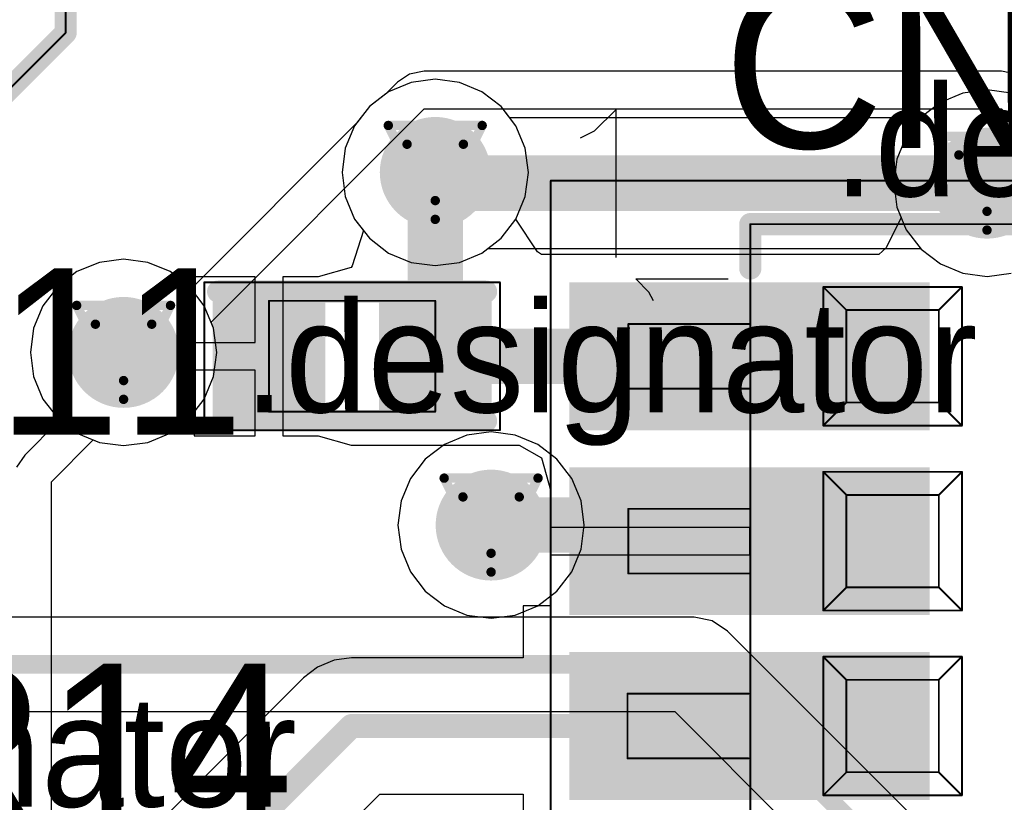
# Model space of a CAD drawing. Header units: millimetres. Extents: x 138 to 555, y 26 to 334.
# Tile 684 of 713: x 356.6 to 361.92, y 296.59 to 300.83. Entities that reach past the tile are written whole.
import ezdxf

# ---------------------------------------------------------------- set-up
doc = ezdxf.new("R2010")
doc.units = ezdxf.units.MM
for name, color, linetype in [('BottomLayer', 5, 'Continuous'), ('DrillDrawing', 1, 'Continuous'), ('Mechanical20', 56, 'Continuous'), ('Mechanical27', 56, 'Continuous'), ('MidLayer1', 16, 'Continuous'), ('MidLayer2', 76, 'Continuous'), ('MidLayer3', 90, 'Continuous'), ('MidLayer4', 156, 'Continuous'), ('MultiLayer', 9, 'Continuous'), ('TopLayer', 1, 'Continuous'), ('TopOverlay', 2, 'Continuous'), ('TopPaste', 8, 'Continuous'), ('TopSolder', 216, 'Continuous'), ('ViaHoleLayer', 16, 'Continuous')]:
    doc.layers.add(name, color=color, linetype=linetype)

# ---------------------------------------------------------------- blocks, each defined once
blk = doc.blocks.new('CON_SAMTEC_CLM_120_02_L_D_R__________C______503')
at = {"layer": 'Mechanical20', "const_width": 0.01}
for points in [[(-2.35, -10.45), (-2.35, 10.45)], [(-2.35, 10.45), (2.35, 10.45)]]:
    blk.add_lwpolyline(points, dxfattribs=at)
at = {"layer": 'Mechanical20', "const_width": 0.005}
blk.add_lwpolyline([(-2.3525, 10.45, 1), (-2.3475, 10.45, 1)], format="xyb", close=True, dxfattribs=at)
blk.add_lwpolyline([(-2.3525, 10.45, 1), (-2.3475, 10.45, 1)], format="xyb", close=True, dxfattribs=at)
at = {"layer": 'Mechanical27'}
for p, q in [((-1.8185, 9.8476), (-1.8899, 9.9191)), ((-1.8899, 9.9191), (-1.39, 9.9191)), ((-1.7947, 9.8), (-1.8185, 9.8476))]:
    blk.add_line(p, q, dxfattribs=at)
at = {"layer": 'Mechanical27', "const_width": 0.01}
for points in [[(-4.975, 11.25), (-4.975, 18.6)], [(-5.65, 10.575), (-4.975, 11.25)], [(-1.27, -10.215), (-1.27, 10.215)], [(-1.27, 10.215), (1.27, 10.215)], [(-0.875, 9.125), (-0.875, 9.875)], [(-0.875, 9.875), (-0.125, 9.875)], [(-0.875, 9.875), (-0.75, 9.75)], [(-0.25, 9.75), (-0.125, 9.875)], [(-0.125, 9.125), (-0.125, 9.875)], [(-0.75, 9.75), (-0.25, 9.75)], [(-0.75, 9.25), (-0.75, 9.75)], [(-0.25, 9.25), (-0.25, 9.75)], [(-1.93, 9.325), (-1.93, 9.675)], [(-1.93, 9.675), (-1.275, 9.675)], [(-1.93, 9.325), (-1.275, 9.325)], [(-0.875, 9.125), (-0.75, 9.25)], [(-0.75, 9.25), (-0.25, 9.25)], [(-0.25, 9.25), (-0.125, 9.125)], [(-0.875, 9.125), (-0.125, 9.125)], [(-0.875, 8.125), (-0.875, 8.875)], [(-0.875, 8.875), (-0.125, 8.875)], [(-0.875, 8.875), (-0.75, 8.75)], [(-0.25, 8.75), (-0.125, 8.875)], [(-0.125, 8.125), (-0.125, 8.875)], [(-0.75, 8.75), (-0.25, 8.75)], [(-0.75, 8.25), (-0.75, 8.75)], [(-0.25, 8.25), (-0.25, 8.75)], [(-1.93, 8.675), (-1.275, 8.675)], [(-1.93, 8.325), (-1.93, 8.675)], [(-1.93, 8.325), (-1.275, 8.325)], [(-0.875, 8.125), (-0.75, 8.25)], [(-0.75, 8.25), (-0.25, 8.25)], [(-0.25, 8.25), (-0.125, 8.125)], [(-0.875, 8.125), (-0.125, 8.125)], [(-0.875, 7.125), (-0.875, 7.875)], [(-0.875, 7.875), (-0.125, 7.875)], [(-0.875, 7.875), (-0.75, 7.75)], [(-0.25, 7.75), (-0.125, 7.875)], [(-0.125, 7.125), (-0.125, 7.875)], [(-0.75, 7.75), (-0.25, 7.75)], [(-0.75, 7.25), (-0.75, 7.75)], [(-0.25, 7.25), (-0.25, 7.75)], [(-1.935, 7.675), (-1.28, 7.675)], [(-1.935, 7.325), (-1.935, 7.675)], [(-1.935, 7.325), (-1.28, 7.325)], [(-0.875, 7.125), (-0.75, 7.25)], [(-0.75, 7.25), (-0.25, 7.25)], [(-0.25, 7.25), (-0.125, 7.125)], [(-0.875, 7.125), (-0.125, 7.125)]]:
    blk.add_lwpolyline(points, dxfattribs=at)
at = {"layer": 'Mechanical27', "const_width": 0.005}
for points in [[(-4.9775, 11.25, 1), (-4.9725, 11.25, 1)], [(-4.9775, 11.25, 1), (-4.9725, 11.25, 1)], [(-1.2725, 10.215, 1), (-1.2675, 10.215, 1)], [(-1.2725, 10.215, 1), (-1.2675, 10.215, 1)], [(-0.8775, 9.875, 1), (-0.8725, 9.875, 1)], [(-0.8775, 9.875, 1), (-0.8725, 9.875, 1)], [(-0.8775, 9.875, 1), (-0.8725, 9.875, 1)], [(-0.1275, 9.875, 1), (-0.1225, 9.875, 1)], [(-0.1275, 9.875, 1), (-0.1225, 9.875, 1)], [(-0.1275, 9.875, 1), (-0.1225, 9.875, 1)], [(-0.7525, 9.75, 1), (-0.7475, 9.75, 1)], [(-0.7525, 9.75, 1), (-0.7475, 9.75, 1)], [(-0.7525, 9.75, 1), (-0.7475, 9.75, 1)], [(-0.2525, 9.75, 1), (-0.2475, 9.75, 1)], [(-0.2525, 9.75, 1), (-0.2475, 9.75, 1)], [(-0.2525, 9.75, 1), (-0.2475, 9.75, 1)], [(-1.9325, 9.675, 1), (-1.9275, 9.675, 1)], [(-1.9325, 9.675, 1), (-1.9275, 9.675, 1)], [(-1.2775, 9.675, 1), (-1.2725, 9.675, 1)], [(-1.9325, 9.325, 1), (-1.9275, 9.325, 1)], [(-1.9325, 9.325, 1), (-1.9275, 9.325, 1)], [(-1.2775, 9.325, 1), (-1.2725, 9.325, 1)], [(-0.7525, 9.25, 1), (-0.7475, 9.25, 1)], [(-0.7525, 9.25, 1), (-0.7475, 9.25, 1)], [(-0.7525, 9.25, 1), (-0.7475, 9.25, 1)], [(-0.2525, 9.25, 1), (-0.2475, 9.25, 1)], [(-0.2525, 9.25, 1), (-0.2475, 9.25, 1)], [(-0.2525, 9.25, 1), (-0.2475, 9.25, 1)], [(-0.8775, 9.125, 1), (-0.8725, 9.125, 1)], [(-0.8775, 9.125, 1), (-0.8725, 9.125, 1)], [(-0.8775, 9.125, 1), (-0.8725, 9.125, 1)], [(-0.1275, 9.125, 1), (-0.1225, 9.125, 1)], [(-0.1275, 9.125, 1), (-0.1225, 9.125, 1)], [(-0.1275, 9.125, 1), (-0.1225, 9.125, 1)], [(-0.8775, 8.875, 1), (-0.8725, 8.875, 1)], [(-0.8775, 8.875, 1), (-0.8725, 8.875, 1)], [(-0.8775, 8.875, 1), (-0.8725, 8.875, 1)], [(-0.1275, 8.875, 1), (-0.1225, 8.875, 1)], [(-0.1275, 8.875, 1), (-0.1225, 8.875, 1)], [(-0.1275, 8.875, 1), (-0.1225, 8.875, 1)], [(-0.7525, 8.75, 1), (-0.7475, 8.75, 1)], [(-0.7525, 8.75, 1), (-0.7475, 8.75, 1)], [(-0.7525, 8.75, 1), (-0.7475, 8.75, 1)], [(-0.2525, 8.75, 1), (-0.2475, 8.75, 1)], [(-0.2525, 8.75, 1), (-0.2475, 8.75, 1)], [(-0.2525, 8.75, 1), (-0.2475, 8.75, 1)], [(-1.9325, 8.675, 1), (-1.9275, 8.675, 1)], [(-1.9325, 8.675, 1), (-1.9275, 8.675, 1)], [(-1.2775, 8.675, 1), (-1.2725, 8.675, 1)], [(-1.9325, 8.325, 1), (-1.9275, 8.325, 1)], [(-1.9325, 8.325, 1), (-1.9275, 8.325, 1)], [(-1.2775, 8.325, 1), (-1.2725, 8.325, 1)], [(-0.7525, 8.25, 1), (-0.7475, 8.25, 1)], [(-0.7525, 8.25, 1), (-0.7475, 8.25, 1)], [(-0.7525, 8.25, 1), (-0.7475, 8.25, 1)], [(-0.2525, 8.25, 1), (-0.2475, 8.25, 1)], [(-0.2525, 8.25, 1), (-0.2475, 8.25, 1)], [(-0.2525, 8.25, 1), (-0.2475, 8.25, 1)], [(-0.8775, 8.125, 1), (-0.8725, 8.125, 1)], [(-0.8775, 8.125, 1), (-0.8725, 8.125, 1)], [(-0.8775, 8.125, 1), (-0.8725, 8.125, 1)], [(-0.1275, 8.125, 1), (-0.1225, 8.125, 1)], [(-0.1275, 8.125, 1), (-0.1225, 8.125, 1)], [(-0.1275, 8.125, 1), (-0.1225, 8.125, 1)], [(-0.8775, 7.875, 1), (-0.8725, 7.875, 1)], [(-0.8775, 7.875, 1), (-0.8725, 7.875, 1)], [(-0.8775, 7.875, 1), (-0.8725, 7.875, 1)], [(-0.1275, 7.875, 1), (-0.1225, 7.875, 1)], [(-0.1275, 7.875, 1), (-0.1225, 7.875, 1)], [(-0.1275, 7.875, 1), (-0.1225, 7.875, 1)], [(-0.7525, 7.75, 1), (-0.7475, 7.75, 1)], [(-0.7525, 7.75, 1), (-0.7475, 7.75, 1)], [(-0.7525, 7.75, 1), (-0.7475, 7.75, 1)], [(-0.2525, 7.75, 1), (-0.2475, 7.75, 1)], [(-0.2525, 7.75, 1), (-0.2475, 7.75, 1)], [(-0.2525, 7.75, 1), (-0.2475, 7.75, 1)], [(-1.9375, 7.675, 1), (-1.9325, 7.675, 1)], [(-1.9375, 7.675, 1), (-1.9325, 7.675, 1)], [(-1.2825, 7.675, 1), (-1.2775, 7.675, 1)], [(-1.9375, 7.325, 1), (-1.9325, 7.325, 1)], [(-1.9375, 7.325, 1), (-1.9325, 7.325, 1)], [(-1.2825, 7.325, 1), (-1.2775, 7.325, 1)], [(-0.7525, 7.25, 1), (-0.7475, 7.25, 1)], [(-0.7525, 7.25, 1), (-0.7475, 7.25, 1)], [(-0.7525, 7.25, 1), (-0.7475, 7.25, 1)], [(-0.2525, 7.25, 1), (-0.2475, 7.25, 1)], [(-0.2525, 7.25, 1), (-0.2475, 7.25, 1)], [(-0.2525, 7.25, 1), (-0.2475, 7.25, 1)], [(-0.8775, 7.125, 1), (-0.8725, 7.125, 1)], [(-0.8775, 7.125, 1), (-0.8725, 7.125, 1)], [(-0.8775, 7.125, 1), (-0.8725, 7.125, 1)], [(-0.1275, 7.125, 1), (-0.1225, 7.125, 1)], [(-0.1275, 7.125, 1), (-0.1225, 7.125, 1)], [(-0.1275, 7.125, 1), (-0.1225, 7.125, 1)]]:
    blk.add_lwpolyline(points, format="xyb", close=True, dxfattribs=at)
at = {"layer": 'TopLayer'}
for points in [[(-0.35, 9.85), (-2.2, 9.85), (-0.35, 9.15), (-2.2, 9.15)], [(-0.35, 8.85), (-2.2, 8.85), (-0.35, 8.15), (-2.2, 8.15)], [(-0.35, 7.85), (-2.2, 7.85), (-0.35, 7.15), (-2.2, 7.15)]]:
    blk.add_solid(points, dxfattribs=at)
at = {"layer": 'TopOverlay'}
for p, q in [((-2.1129, 10.7196), (-1.9986, 10.8339)), ((-1.9986, 10.8339), (-1.9986, 10.0341)), ((-2.189, 10.6815), (-2.1129, 10.7196))]:
    blk.add_line(p, q, dxfattribs=at)
at = {"layer": 'TopOverlay', "const_width": 0.12}
for points in [[(-4.975, 11.25), (-4.975, 18.6)], [(-5.65, 10.575), (-4.975, 11.25)], [(-1.27, 9.975), (-1.27, 10.215)], [(-1.27, 10.215), (1.27, 10.215)]]:
    blk.add_lwpolyline(points, dxfattribs=at)
at = {"layer": 'TopOverlay', "const_width": 0.06}
for points in [[(-5.005, 11.25, 1), (-4.945, 11.25, 1)], [(-5.005, 11.25, 1), (-4.945, 11.25, 1)], [(-1.3, 10.215, 1), (-1.24, 10.215, 1)], [(-1.3, 10.215, 1), (-1.24, 10.215, 1)], [(-1.3, 9.975, 1), (-1.24, 9.975, 1)]]:
    blk.add_lwpolyline(points, format="xyb", close=True, dxfattribs=at)
at = {"layer": 'TopPaste'}
for points in [[(-0.35, 9.85), (-2.2, 9.85), (-0.35, 9.15), (-2.2, 9.15)], [(-0.35, 8.85), (-2.2, 8.85), (-0.35, 8.15), (-2.2, 8.15)], [(-0.35, 7.85), (-2.2, 7.85), (-0.35, 7.15), (-2.2, 7.15)]]:
    blk.add_solid(points, dxfattribs=at)
at = {"layer": 'TopSolder'}
for points in [[(-0.3, 9.9), (-2.25, 9.9), (-0.3, 9.1), (-2.25, 9.1)], [(-0.3, 8.9), (-2.25, 8.9), (-0.3, 8.1), (-2.25, 8.1)], [(-0.3, 7.9), (-2.25, 7.9), (-0.3, 7.1), (-2.25, 7.1)]]:
    blk.add_solid(points, dxfattribs=at)
blk = doc.blocks.new('C0402_871')
at = {"layer": 'Mechanical20', "const_width": 0.01}
for points in [[(0.8, 0.4), (-0.8, 0.4)], [(-0.8, 0.4), (-0.8, -0.4)], [(0.8, 0.4), (0.8, -0.4)], [(0.8, -0.4), (-0.8, -0.4)]]:
    blk.add_lwpolyline(points, dxfattribs=at)
at = {"layer": 'Mechanical20', "const_width": 0.005}
for points in [[(-0.8025, 0.4, 1), (-0.7975, 0.4, 1)], [(-0.8025, 0.4, 1), (-0.7975, 0.4, 1)], [(0.7975, 0.4, 1), (0.8025, 0.4, 1)], [(0.7975, 0.4, 1), (0.8025, 0.4, 1)], [(-0.8025, -0.4, 1), (-0.7975, -0.4, 1)], [(-0.8025, -0.4, 1), (-0.7975, -0.4, 1)], [(0.7975, -0.4, 1), (0.8025, -0.4, 1)], [(0.7975, -0.4, 1), (0.8025, -0.4, 1)]]:
    blk.add_lwpolyline(points, format="xyb", close=True, dxfattribs=at)
at = {"layer": 'Mechanical27', "const_width": 0.01}
for points in [[(0.45, 0.3), (-0.45, 0.3)], [(-0.45, 0.3), (-0.45, -0.3)], [(0.45, 0.3), (0.45, -0.3)], [(0.45, -0.3), (-0.45, -0.3)]]:
    blk.add_lwpolyline(points, dxfattribs=at)
at = {"layer": 'Mechanical27', "const_width": 0.005}
for points in [[(-0.4525, 0.3, 1), (-0.4475, 0.3, 1)], [(-0.4525, 0.3, 1), (-0.4475, 0.3, 1)], [(0.4475, 0.3, 1), (0.4525, 0.3, 1)], [(0.4475, 0.3, 1), (0.4525, 0.3, 1)], [(-0.4525, -0.3, 1), (-0.4475, -0.3, 1)], [(-0.4525, -0.3, 1), (-0.4475, -0.3, 1)], [(0.4475, -0.3, 1), (0.4525, -0.3, 1)], [(0.4475, -0.3, 1), (0.4525, -0.3, 1)]]:
    blk.add_lwpolyline(points, format="xyb", close=True, dxfattribs=at)
at = {"layer": 'TopLayer'}
for points in [[(-0.195, -0.28), (-0.195, 0.28), (-0.705, -0.28), (-0.705, 0.28)], [(0.705, -0.28), (0.705, 0.28), (0.195, -0.28), (0.195, 0.28)]]:
    blk.add_solid(points, dxfattribs=at)
at = {"layer": 'TopOverlay', "const_width": 0.12}
for points in [[(0.7, 0.35), (-0.725, 0.35)], [(0.725, -0.35), (-0.725, -0.35)]]:
    blk.add_lwpolyline(points, dxfattribs=at)
at = {"layer": 'TopOverlay', "const_width": 0.06}
for points in [[(-0.755, 0.35, 1), (-0.695, 0.35, 1)], [(0.67, 0.35, 1), (0.73, 0.35, 1)], [(-0.755, -0.35, 1), (-0.695, -0.35, 1)], [(0.695, -0.35, 1), (0.755, -0.35, 1)]]:
    blk.add_lwpolyline(points, format="xyb", close=True, dxfattribs=at)
at = {"layer": 'TopPaste'}
for points in [[(-0.195, -0.28), (-0.195, 0.28), (-0.705, -0.28), (-0.705, 0.28)], [(0.705, -0.28), (0.705, 0.28), (0.195, -0.28), (0.195, 0.28)]]:
    blk.add_solid(points, dxfattribs=at)
at = {"layer": 'TopSolder'}
for points in [[(-0.145, -0.33), (-0.145, 0.33), (-0.755, -0.33), (-0.755, 0.33)], [(0.755, -0.33), (0.755, 0.33), (0.145, -0.33), (0.145, 0.33)]]:
    blk.add_solid(points, dxfattribs=at)

msp = doc.modelspace()

# ---------------------------------------------------------------- linework, layer by layer
at = {"layer": 'BottomLayer'}
for p, q in [((358.8455, 300.5064), (358.715, 300.4892)), ((358.976, 300.4892), (358.8455, 300.5064)), ((358.715, 300.4892), (358.5933, 300.4388)), ((359.0976, 300.4388), (358.976, 300.4892)), ((358.5933, 300.4388), (358.4889, 300.3587)), ((359.2021, 300.3587), (359.0976, 300.4388)), ((361.7008, 300.431), (361.5792, 300.3806)), ((361.8313, 300.4482), (361.7008, 300.431)), ((361.9619, 300.431), (361.8313, 300.4482)), ((358.4889, 300.3587), (358.4087, 300.2542)), ((359.2822, 300.2542), (359.2021, 300.3587)), ((361.5792, 300.3806), (361.4747, 300.3005)), ((361.4747, 300.3005), (361.3946, 300.196)), ((358.4087, 300.2542), (358.3583, 300.1326)), ((359.3326, 300.1326), (359.2822, 300.2542)), ((361.3946, 300.196), (361.3442, 300.0744)), ((358.3583, 300.1326), (358.3412, 300.0021)), ((359.3498, 300.0021), (359.3326, 300.1326)), ((361.3442, 300.0744), (361.327, 299.9439)), ((358.3412, 300.0021), (358.3583, 299.8715)), ((359.3326, 299.8715), (359.3498, 300.0021)), ((361.327, 299.9439), (361.3442, 299.8133)), ((358.3583, 299.8715), (358.4087, 299.7499)), ((359.2822, 299.7499), (359.3326, 299.8715)), ((361.3442, 299.8133), (361.3946, 299.6917)), ((358.4087, 299.7499), (358.4889, 299.6455)), ((359.2021, 299.6455), (359.2822, 299.7499)), ((361.3946, 299.6917), (361.4747, 299.5873)), ((358.4889, 299.6455), (358.5933, 299.5653)), ((359.0976, 299.5653), (359.2021, 299.6455)), ((358.5933, 299.5653), (358.715, 299.5149)), ((358.976, 299.5149), (359.0976, 299.5653)), ((361.4747, 299.5873), (361.5792, 299.5071)), ((358.715, 299.5149), (358.8455, 299.4977)), ((358.8455, 299.4977), (358.976, 299.5149)), ((361.5792, 299.5071), (361.7008, 299.4567)), ((361.7008, 299.4567), (361.8313, 299.4396)), ((361.8313, 299.4396), (361.9619, 299.4567)), ((360.2468, 297.5959), (356.0494, 297.5959)), ((360.3444, 297.5765), (360.2468, 297.5959)), ((360.4271, 297.5212), (360.3444, 297.5765)), ((364.4121, 293.5362), (360.4271, 297.5212)), ((356.1151, 297.0861), (360.1413, 297.0861)), ((360.1413, 297.0861), (364.1057, 293.1217))]:
    msp.add_line(p, q, dxfattribs=at)
for points, const_width in [([(358.6955, 300.0021, 1), (358.9955, 300.0021, 1)], 0.3), ([(361.6813, 299.9439, 1), (361.9813, 299.9439, 1)], 0.3), ([(357.009, 299.0285, 1), (357.309, 299.0285, 1)], 0.3), ([(358.9977, 298.0943, 1), (359.2977, 298.0943, 1)], 0.3), ([(360.2218, 297.341, 1), (360.2718, 297.341, 1)], 0.05), ([(360.2218, 297.341, 1), (360.2718, 297.341, 1)], 0.05)]:
    msp.add_lwpolyline(points, format="xyb", close=True, dxfattribs=dict(at, const_width=const_width))
at = {"layer": 'BottomLayer', "const_width": 0.1}
for points in [[(355.7381, 297.341), (360.2468, 297.341)], [(360.2468, 297.341), (364.5933, 292.9946)]]:
    msp.add_lwpolyline(points, dxfattribs=at)
at = {"layer": 'DrillDrawing', "const_width": 0.0508}
for points in [[(358.5915, 300.2561), (359.0995, 300.2561)], [(358.5915, 300.2561), (358.8455, 299.7481)], [(358.8455, 299.7481), (359.0995, 300.2561)], [(361.5773, 300.1979), (362.0853, 300.1979)], [(361.5773, 300.1979), (361.8313, 299.6899)], [(361.8313, 299.6899), (362.0853, 300.1979)], [(358.6931, 300.1545), (358.9979, 300.1545)], [(358.6931, 300.1545), (358.8455, 299.8497)], [(358.8455, 299.8497), (358.9979, 300.1545)], [(361.6789, 300.0963), (361.9837, 300.0963)], [(361.6789, 300.0963), (361.8313, 299.7915)], [(361.8313, 299.7915), (361.9837, 300.0963)], [(356.905, 299.2825), (357.413, 299.2825)], [(356.905, 299.2825), (357.159, 298.7745)], [(357.159, 298.7745), (357.413, 299.2825)], [(357.0066, 299.1809), (357.3114, 299.1809)], [(357.0066, 299.1809), (357.159, 298.8761)], [(357.159, 298.8761), (357.3114, 299.1809)], [(358.8937, 298.3483), (359.4017, 298.3483)], [(358.8937, 298.3483), (359.1477, 297.8403)], [(359.1477, 297.8403), (359.4017, 298.3483)], [(358.9953, 298.2467), (359.3001, 298.2467)], [(358.9953, 298.2467), (359.1477, 297.9419)], [(359.1477, 297.9419), (359.3001, 298.2467)]]:
    msp.add_lwpolyline(points, dxfattribs=at)
at = {"layer": 'DrillDrawing', "const_width": 0.0254}
for points in [[(358.5788, 300.2561, 1), (358.6042, 300.2561, 1)], [(358.5788, 300.2561, 1), (358.6042, 300.2561, 1)], [(359.0868, 300.2561, 1), (359.1122, 300.2561, 1)], [(359.0868, 300.2561, 1), (359.1122, 300.2561, 1)], [(361.5646, 300.1979, 1), (361.59, 300.1979, 1)], [(361.5646, 300.1979, 1), (361.59, 300.1979, 1)], [(358.6804, 300.1545, 1), (358.7058, 300.1545, 1)], [(358.6804, 300.1545, 1), (358.7058, 300.1545, 1)], [(358.9852, 300.1545, 1), (359.0106, 300.1545, 1)], [(358.9852, 300.1545, 1), (359.0106, 300.1545, 1)], [(361.6662, 300.0963, 1), (361.6916, 300.0963, 1)], [(361.6662, 300.0963, 1), (361.6916, 300.0963, 1)], [(358.8328, 299.8497, 1), (358.8582, 299.8497, 1)], [(358.8328, 299.8497, 1), (358.8582, 299.8497, 1)], [(361.8186, 299.7915, 1), (361.844, 299.7915, 1)], [(361.8186, 299.7915, 1), (361.844, 299.7915, 1)], [(358.8328, 299.7481, 1), (358.8582, 299.7481, 1)], [(358.8328, 299.7481, 1), (358.8582, 299.7481, 1)], [(361.8186, 299.6899, 1), (361.844, 299.6899, 1)], [(361.8186, 299.6899, 1), (361.844, 299.6899, 1)], [(356.8923, 299.2825, 1), (356.9177, 299.2825, 1)], [(356.8923, 299.2825, 1), (356.9177, 299.2825, 1)], [(357.4003, 299.2825, 1), (357.4257, 299.2825, 1)], [(357.4003, 299.2825, 1), (357.4257, 299.2825, 1)], [(356.9939, 299.1809, 1), (357.0193, 299.1809, 1)], [(356.9939, 299.1809, 1), (357.0193, 299.1809, 1)], [(357.2987, 299.1809, 1), (357.3241, 299.1809, 1)], [(357.2987, 299.1809, 1), (357.3241, 299.1809, 1)], [(357.1463, 298.8761, 1), (357.1717, 298.8761, 1)], [(357.1463, 298.8761, 1), (357.1717, 298.8761, 1)], [(357.1463, 298.7745, 1), (357.1717, 298.7745, 1)], [(357.1463, 298.7745, 1), (357.1717, 298.7745, 1)], [(358.881, 298.3483, 1), (358.9064, 298.3483, 1)], [(358.881, 298.3483, 1), (358.9064, 298.3483, 1)], [(359.389, 298.3483, 1), (359.4144, 298.3483, 1)], [(359.389, 298.3483, 1), (359.4144, 298.3483, 1)], [(358.9826, 298.2467, 1), (359.008, 298.2467, 1)], [(358.9826, 298.2467, 1), (359.008, 298.2467, 1)], [(359.2874, 298.2467, 1), (359.3128, 298.2467, 1)], [(359.2874, 298.2467, 1), (359.3128, 298.2467, 1)], [(359.135, 297.9419, 1), (359.1604, 297.9419, 1)], [(359.135, 297.9419, 1), (359.1604, 297.9419, 1)], [(359.135, 297.8403, 1), (359.1604, 297.8403, 1)], [(359.135, 297.8403, 1), (359.1604, 297.8403, 1)]]:
    msp.add_lwpolyline(points, format="xyb", close=True, dxfattribs=at)
at = {"layer": 'MidLayer1'}
for p, q in [((358.7069, 300.5338), (358.6408, 300.4896)), ((358.785, 300.5494), (358.7069, 300.5338)), ((361.9094, 300.5494), (358.785, 300.5494)), ((358.785, 300.5494), (358.785, 300.5494)), ((361.9874, 300.5338), (361.9094, 300.5494)), ((358.6408, 300.4896), (358.5788, 300.4276)), ((358.6408, 300.4896), (358.6408, 300.4896)), ((358.5788, 300.4276), (358.4889, 300.3587)), ((357.6322, 299.1926), (358.785, 300.3454)), ((358.4889, 300.3587), (358.4199, 300.2688)), ((358.785, 300.3454), (361.9094, 300.3454)), ((361.9094, 300.3454), (363.1318, 299.123)), ((358.4199, 300.2688), (357.5349, 299.3838)), ((357.0285, 299.5156), (356.9068, 299.4652)), ((357.159, 299.5328), (357.0285, 299.5156)), ((357.2895, 299.5156), (357.159, 299.5328)), ((357.4111, 299.4652), (357.2895, 299.5156)), ((356.9068, 299.4652), (356.8024, 299.3851)), ((357.5156, 299.3851), (357.4111, 299.4652)), ((356.8024, 299.3851), (356.7222, 299.2806)), ((357.5349, 299.3838), (357.5156, 299.3851)), ((356.7222, 299.2806), (356.6719, 299.159)), ((357.6461, 299.159), (357.6322, 299.1926)), ((356.6719, 299.159), (356.6547, 299.0285)), ((357.6633, 299.0285), (357.6461, 299.159)), ((356.6547, 299.0285), (356.6719, 298.8979)), ((357.6461, 298.8979), (357.6633, 299.0285)), ((356.6719, 298.8979), (356.7222, 298.7763)), ((357.5957, 298.7763), (357.6461, 298.8979)), ((356.7222, 298.7763), (356.8024, 298.6719)), ((357.5156, 298.6719), (357.5957, 298.7763)), ((356.8036, 298.6525), (356.6244, 298.4732)), ((356.8024, 298.6719), (356.8036, 298.6525)), ((357.4111, 298.5917), (357.5156, 298.6719)), ((357.2895, 298.5413), (357.4111, 298.5917)), ((359.1477, 298.5986), (359.0171, 298.5814)), ((359.2782, 298.5814), (359.1477, 298.5986)), ((356.7686, 298.329), (356.9948, 298.5553)), ((356.9948, 298.5553), (357.0285, 298.5413)), ((357.0285, 298.5413), (357.159, 298.5241)), ((357.159, 298.5241), (357.2895, 298.5413)), ((359.0171, 298.5814), (358.8955, 298.531)), ((359.3998, 298.531), (359.2782, 298.5814)), ((358.8955, 298.531), (358.7911, 298.4509)), ((359.5043, 298.4509), (359.3998, 298.531)), ((356.6244, 298.4732), (356.5802, 298.4071)), ((356.6244, 298.4732), (356.6244, 298.4732)), ((358.7911, 298.4509), (358.7109, 298.3464)), ((359.5844, 298.3464), (359.5043, 298.4509)), ((356.7686, 292.6146), (356.7686, 298.329)), ((358.7109, 298.3464), (358.6605, 298.2248)), ((359.6348, 298.2248), (359.5844, 298.3464)), ((358.6605, 298.2248), (358.6434, 298.0943)), ((359.652, 298.0943), (359.6348, 298.2248)), ((358.6434, 298.0943), (358.6605, 297.9637)), ((359.6348, 297.9637), (359.652, 298.0943)), ((358.6605, 297.9637), (358.7109, 297.8421)), ((359.5844, 297.8421), (359.6348, 297.9637)), ((358.7109, 297.8421), (358.7911, 297.7377)), ((359.5043, 297.7377), (359.5844, 297.8421)), ((358.7911, 297.7377), (358.8955, 297.6575)), ((359.3998, 297.6575), (359.5043, 297.7377)), ((358.8955, 297.6575), (359.0171, 297.6071)), ((359.2782, 297.6071), (359.3998, 297.6575)), ((359.0171, 297.6071), (359.1477, 297.59)), ((359.1477, 297.59), (359.2782, 297.6071))]:
    msp.add_line(p, q, dxfattribs=at)
at = {"layer": 'MidLayer1', "const_width": 0.3}
for points in [[(358.6955, 300.0021, 1), (358.9955, 300.0021, 1)], [(361.6813, 299.9439, 1), (361.9813, 299.9439, 1)], [(357.009, 299.0285, 1), (357.309, 299.0285, 1)], [(358.9977, 298.0943, 1), (359.2977, 298.0943, 1)]]:
    msp.add_lwpolyline(points, format="xyb", close=True, dxfattribs=at)
at = {"layer": 'MidLayer2'}
for p, q in [((358.8455, 300.5064), (358.715, 300.4892)), ((358.976, 300.4892), (358.8455, 300.5064)), ((358.715, 300.4892), (358.5933, 300.4388)), ((359.0976, 300.4388), (358.976, 300.4892)), ((358.5933, 300.4388), (358.4889, 300.3587)), ((359.2021, 300.3587), (359.0976, 300.4388)), ((361.7008, 300.431), (361.5792, 300.3806)), ((361.8313, 300.4482), (361.7008, 300.431)), ((361.9619, 300.431), (361.8313, 300.4482)), ((358.4889, 300.3587), (358.4087, 300.2542)), ((359.2822, 300.2542), (359.2021, 300.3587)), ((361.5792, 300.3806), (361.4747, 300.3005)), ((361.4747, 300.3005), (361.3946, 300.196)), ((358.4087, 300.2542), (358.3583, 300.1326)), ((359.3326, 300.1326), (359.2822, 300.2542)), ((361.3946, 300.196), (361.3442, 300.0744)), ((358.3583, 300.1326), (358.3412, 300.0021)), ((359.3498, 300.0021), (359.3326, 300.1326)), ((361.3442, 300.0744), (361.327, 299.9439)), ((358.3412, 300.0021), (358.3583, 299.8715)), ((359.3326, 299.8715), (359.3498, 300.0021)), ((361.327, 299.9439), (361.3442, 299.8133)), ((358.3583, 299.8715), (358.4087, 299.7499)), ((359.2822, 299.7499), (359.3326, 299.8715)), ((361.3442, 299.8133), (361.3946, 299.6917)), ((358.4087, 299.7499), (358.4889, 299.6455)), ((359.2021, 299.6455), (359.2822, 299.7499)), ((361.3946, 299.6917), (361.4747, 299.5873)), ((358.4889, 299.6455), (358.5933, 299.5653)), ((359.0976, 299.5653), (359.2021, 299.6455)), ((358.5933, 299.5653), (358.715, 299.5149)), ((358.976, 299.5149), (359.0976, 299.5653)), ((361.4747, 299.5873), (361.5792, 299.5071)), ((358.715, 299.5149), (358.8455, 299.4977)), ((358.8455, 299.4977), (358.976, 299.5149)), ((361.5792, 299.5071), (361.7008, 299.4567)), ((361.7008, 299.4567), (361.8313, 299.4396)), ((361.8313, 299.4396), (361.9619, 299.4567))]:
    msp.add_line(p, q, dxfattribs=at)
at = {"layer": 'MidLayer2', "const_width": 0.3}
for points in [[(358.6955, 300.0021, 1), (358.9955, 300.0021, 1)], [(361.6813, 299.9439, 1), (361.9813, 299.9439, 1)], [(357.009, 299.0285, 1), (357.309, 299.0285, 1)], [(358.9977, 298.0943, 1), (359.2977, 298.0943, 1)]]:
    msp.add_lwpolyline(points, format="xyb", close=True, dxfattribs=at)
at = {"layer": 'MidLayer3'}
for p, q in [((358.8455, 300.5064), (358.715, 300.4892)), ((358.976, 300.4892), (358.8455, 300.5064)), ((358.715, 300.4892), (358.5933, 300.4388)), ((359.0976, 300.4388), (358.976, 300.4892)), ((358.5933, 300.4388), (358.4889, 300.3587)), ((359.2021, 300.3587), (359.0976, 300.4388)), ((361.7008, 300.431), (361.5792, 300.3806)), ((361.8313, 300.4482), (361.7008, 300.431)), ((361.9619, 300.431), (361.8313, 300.4482)), ((358.4889, 300.3587), (358.4087, 300.2542)), ((359.2822, 300.2542), (359.2021, 300.3587)), ((361.5792, 300.3806), (361.4747, 300.3005)), ((361.4747, 300.3005), (361.3946, 300.196)), ((358.4087, 300.2542), (358.3583, 300.1326)), ((359.3326, 300.1326), (359.2822, 300.2542)), ((361.3946, 300.196), (361.3442, 300.0744)), ((358.3583, 300.1326), (358.3412, 300.0021)), ((359.3498, 300.0021), (359.3326, 300.1326)), ((361.3442, 300.0744), (361.327, 299.9439)), ((358.3412, 300.0021), (358.3583, 299.8715)), ((359.3326, 299.8715), (359.3498, 300.0021)), ((361.327, 299.9439), (361.3442, 299.8133)), ((358.3583, 299.8715), (358.4087, 299.7499)), ((359.2822, 299.7499), (359.3326, 299.8715)), ((361.3442, 299.8133), (361.3946, 299.6917)), ((358.4087, 299.7499), (358.4889, 299.6455)), ((359.2021, 299.6455), (359.2822, 299.7499)), ((361.3946, 299.6917), (361.4747, 299.5873)), ((358.4889, 299.6455), (358.5933, 299.5653)), ((359.0976, 299.5653), (359.2021, 299.6455)), ((358.5933, 299.5653), (358.715, 299.5149)), ((358.976, 299.5149), (359.0976, 299.5653)), ((361.4747, 299.5873), (361.5792, 299.5071)), ((358.715, 299.5149), (358.8455, 299.4977)), ((358.8455, 299.4977), (358.976, 299.5149)), ((361.5792, 299.5071), (361.7008, 299.4567)), ((361.7008, 299.4567), (361.8313, 299.4396)), ((361.8313, 299.4396), (361.9619, 299.4567))]:
    msp.add_line(p, q, dxfattribs=at)
at = {"layer": 'MidLayer3', "const_width": 0.3}
for points in [[(358.6955, 300.0021, 1), (358.9955, 300.0021, 1)], [(361.6813, 299.9439, 1), (361.9813, 299.9439, 1)], [(357.009, 299.0285, 1), (357.309, 299.0285, 1)], [(358.9977, 298.0943, 1), (359.2977, 298.0943, 1)]]:
    msp.add_lwpolyline(points, format="xyb", close=True, dxfattribs=at)
at = {"layer": 'MidLayer4'}
for p, q in [((358.8455, 300.5064), (358.715, 300.4892)), ((358.976, 300.4892), (358.8455, 300.5064)), ((358.715, 300.4892), (358.5933, 300.4388)), ((359.0976, 300.4388), (358.976, 300.4892)), ((358.5933, 300.4388), (358.4889, 300.3587)), ((359.2021, 300.3587), (359.0976, 300.4388)), ((361.7008, 300.431), (361.5792, 300.3806)), ((361.8313, 300.4482), (361.7008, 300.431)), ((361.9619, 300.431), (361.8313, 300.4482)), ((358.4889, 300.3587), (358.4087, 300.2542)), ((359.2495, 300.2969), (359.2021, 300.3587)), ((361.5792, 300.3806), (361.4747, 300.3005)), ((361.472, 300.2969), (359.2495, 300.2969)), ((361.4747, 300.3005), (361.472, 300.2969)), ((358.4087, 300.2542), (358.3583, 300.1326)), ((358.3583, 300.1326), (358.3412, 300.0021)), ((358.3412, 300.0021), (358.3583, 299.8715)), ((358.3583, 299.8715), (358.4087, 299.7499)), ((358.4087, 299.7499), (358.4889, 299.6455)), ((358.4889, 299.6455), (358.5933, 299.5653)), ((358.5933, 299.5653), (358.715, 299.5149)), ((358.976, 299.5149), (359.0976, 299.5653)), ((359.0976, 299.5653), (359.1309, 299.5909)), ((359.1309, 299.5909), (361.472, 299.5909)), ((361.472, 299.5909), (361.4747, 299.5873)), ((361.4747, 299.5873), (361.5792, 299.5071)), ((357.0285, 299.5156), (356.9068, 299.4652)), ((357.159, 299.5328), (357.0285, 299.5156)), ((357.2895, 299.5156), (357.159, 299.5328)), ((357.4111, 299.4652), (357.2895, 299.5156)), ((358.715, 299.5149), (358.8455, 299.4977)), ((358.8455, 299.4977), (358.976, 299.5149)), ((361.5792, 299.5071), (361.7008, 299.4567)), ((356.9068, 299.4652), (356.8024, 299.3851)), ((357.5156, 299.3851), (357.4111, 299.4652)), ((361.7008, 299.4567), (361.8313, 299.4396)), ((361.8313, 299.4396), (361.9619, 299.4567)), ((356.8024, 299.3851), (356.7222, 299.2806)), ((357.5957, 299.2806), (357.5156, 299.3851)), ((356.7222, 299.2806), (356.6719, 299.159)), ((357.6461, 299.159), (357.5957, 299.2806)), ((356.6719, 299.159), (356.6547, 299.0285)), ((357.6633, 299.0285), (357.6461, 299.159)), ((356.6547, 299.0285), (356.6719, 298.8979)), ((357.6461, 298.8979), (357.6633, 299.0285)), ((356.6719, 298.8979), (356.7222, 298.7763)), ((357.5957, 298.7763), (357.6461, 298.8979)), ((356.7222, 298.7763), (356.8024, 298.6719)), ((357.5156, 298.6719), (357.5957, 298.7763)), ((356.8024, 298.6719), (356.9068, 298.5917)), ((357.4111, 298.5917), (357.5156, 298.6719)), ((356.9068, 298.5917), (357.0285, 298.5413)), ((357.2895, 298.5413), (357.4111, 298.5917)), ((359.1477, 298.5986), (359.0171, 298.5814)), ((359.2782, 298.5814), (359.1477, 298.5986)), ((357.0285, 298.5413), (357.159, 298.5241)), ((357.159, 298.5241), (357.2895, 298.5413)), ((359.0171, 298.5814), (358.8955, 298.531)), ((359.3998, 298.531), (359.2782, 298.5814)), ((358.8955, 298.531), (358.7911, 298.4509)), ((359.5043, 298.4509), (359.3998, 298.531)), ((358.7911, 298.4509), (358.7109, 298.3464)), ((359.5844, 298.3464), (359.5043, 298.4509)), ((358.7109, 298.3464), (358.6605, 298.2248)), ((359.6348, 298.2248), (359.5844, 298.3464)), ((358.6605, 298.2248), (358.6434, 298.0943)), ((359.652, 298.0943), (359.6348, 298.2248)), ((358.6434, 298.0943), (358.6605, 297.9637)), ((359.6348, 297.9637), (359.652, 298.0943)), ((358.6605, 297.9637), (358.7109, 297.8421)), ((359.5844, 297.8421), (359.6348, 297.9637)), ((358.7109, 297.8421), (358.7911, 297.7377)), ((359.5043, 297.7377), (359.5844, 297.8421)), ((358.7911, 297.7377), (358.8955, 297.6575)), ((359.3998, 297.6575), (359.5043, 297.7377)), ((358.8955, 297.6575), (359.0171, 297.6071)), ((359.2782, 297.6071), (359.3998, 297.6575)), ((359.0171, 297.6071), (359.1477, 297.59)), ((359.1477, 297.59), (359.2782, 297.6071))]:
    msp.add_line(p, q, dxfattribs=at)
for points, const_width in [([(358.6955, 300.0021, 1), (358.9955, 300.0021, 1)], 0.3), ([(361.6813, 299.9439, 1), (361.9813, 299.9439, 1)], 0.3), ([(358.7705, 300.0021, 1), (358.9205, 300.0021, 1)], 0.15), ([(358.8287, 299.9439, 1), (358.9787, 299.9439, 1)], 0.15), ([(358.8287, 299.9439, 1), (358.9787, 299.9439, 1)], 0.15), ([(361.7564, 299.9439, 1), (361.9063, 299.9439, 1)], 0.15), ([(357.009, 299.0285, 1), (357.309, 299.0285, 1)], 0.3), ([(358.9977, 298.0943, 1), (359.2977, 298.0943, 1)], 0.3)]:
    msp.add_lwpolyline(points, format="xyb", close=True, dxfattribs=dict(at, const_width=const_width))
at = {"layer": 'MidLayer4', "const_width": 0.3}
for points in [[(358.8455, 300.0021), (358.9037, 299.9439)], [(358.9037, 299.9439), (361.8313, 299.9439)]]:
    msp.add_lwpolyline(points, dxfattribs=at)
at = {"layer": 'MultiLayer', "const_width": 0.3}
for points in [[(358.6955, 300.0021, 1), (358.9955, 300.0021, 1)], [(361.6813, 299.9439, 1), (361.9813, 299.9439, 1)], [(357.009, 299.0285, 1), (357.309, 299.0285, 1)], [(358.9977, 298.0943, 1), (359.2977, 298.0943, 1)]]:
    msp.add_lwpolyline(points, format="xyb", close=True, dxfattribs=at)
at = {"layer": 'TopLayer'}
for p, q in [((358.8455, 300.5064), (358.715, 300.4892)), ((358.976, 300.4892), (358.8455, 300.5064)), ((358.715, 300.4892), (358.5933, 300.4388)), ((359.0976, 300.4388), (358.976, 300.4892)), ((358.5933, 300.4388), (358.4889, 300.3587)), ((359.2021, 300.3587), (359.0976, 300.4388)), ((361.7008, 300.431), (361.5792, 300.3806)), ((361.8313, 300.4482), (361.7008, 300.431)), ((361.9619, 300.431), (361.8313, 300.4482)), ((358.4889, 300.3587), (358.4087, 300.2542)), ((359.2822, 300.2542), (359.2021, 300.3587)), ((361.5792, 300.3806), (361.4747, 300.3005)), ((361.4747, 300.3005), (361.3946, 300.196)), ((358.4087, 300.2542), (358.3583, 300.1326)), ((359.3326, 300.1326), (359.2822, 300.2542)), ((361.3946, 300.196), (361.3442, 300.0744)), ((358.3583, 300.1326), (358.3412, 300.0021)), ((359.3498, 300.0021), (359.3326, 300.1326)), ((361.3442, 300.0744), (361.327, 299.9439)), ((358.3412, 300.0021), (358.3583, 299.8715)), ((359.3326, 299.8715), (359.3498, 300.0021)), ((361.327, 299.9439), (361.3442, 299.8133)), ((358.3583, 299.8715), (358.4087, 299.7499)), ((359.2822, 299.7499), (359.3326, 299.8715)), ((361.3442, 299.8133), (361.3674, 299.7574)), ((358.4087, 299.7499), (358.4567, 299.6874)), ((359.3981, 299.5724), (359.2822, 299.7499)), ((361.3674, 299.7574), (361.2856, 299.5935)), ((358.4567, 299.6874), (358.3959, 299.4961)), ((359.4205, 299.5574), (359.3981, 299.5724)), ((361.2456, 299.5574), (359.4205, 299.5574)), ((359.4205, 299.5574), (359.4205, 299.5574)), ((359.4205, 299.5574), (359.4205, 299.5574)), ((361.2856, 299.5935), (361.2456, 299.5574)), ((358.3959, 299.4961), (358.3905, 299.4874)), ((358.3905, 299.4874), (358.2112, 299.4374)), ((357.8705, 299.4374), (357.5405, 299.4374)), ((357.5405, 299.4374), (357.5405, 299.0824)), ((357.8705, 299.0824), (357.8705, 299.4374)), ((358.2112, 299.4374), (358.0205, 299.4374)), ((358.0205, 299.4374), (358.0205, 299.0074)), ((357.5405, 299.0824), (357.8705, 299.0824)), ((358.0205, 299.0074), (358.0205, 298.5774)), ((357.8705, 298.9324), (357.5405, 298.9324)), ((357.5405, 298.9324), (357.5405, 298.5774)), ((357.8705, 298.5774), (357.8705, 298.9324)), ((357.5405, 298.5774), (357.8705, 298.5774)), ((358.0205, 298.5774), (358.2112, 298.5774)), ((358.2112, 298.5774), (358.3905, 298.5274)), ((358.3905, 298.5274), (358.5297, 298.5274)), ((358.5297, 298.5274), (359.3004, 298.5274)), ((359.3004, 298.5274), (359.4205, 298.4574)), ((359.4205, 298.4574), (359.4705, 298.2781)), ((359.4705, 298.2781), (359.4705, 298.0824)), ((359.4705, 298.0824), (360.5454, 298.0824)), ((360.5454, 298.0824), (360.5454, 297.9324)), ((360.5454, 297.9324), (359.4705, 297.9324)), ((359.4705, 297.9324), (359.4705, 297.6574)), ((359.4705, 297.6574), (359.3205, 297.6574)), ((359.3205, 297.6574), (359.3205, 297.3755)), ((358.2977, 297.363), (358.2089, 297.3262)), ((358.393, 297.3755), (358.2977, 297.363)), ((359.3205, 297.3755), (358.393, 297.3755)), ((358.2089, 297.3262), (358.1327, 297.2677)), ((358.1327, 297.2677), (355.166, 294.3011)), ((355.5788, 293.6726), (358.5455, 296.6392)), ((358.5455, 296.6392), (359.3205, 296.6392)), ((359.3205, 296.6392), (359.3205, 296.3574))]:
    msp.add_line(p, q, dxfattribs=at)
for points, const_width in [([(358.6955, 300.0021, 1), (358.9955, 300.0021, 1)], 0.3), ([(361.6813, 299.9439, 1), (361.9813, 299.9439, 1)], 0.3), ([(361.7064, 299.9439, 1), (361.9563, 299.9439, 1)], 0.25), ([(358.7705, 300.0021, 1), (358.9205, 300.0021, 1)], 0.15), ([(357.009, 299.0285, 1), (357.309, 299.0285, 1)], 0.3), ([(358.7705, 299.0074, 1), (358.9205, 299.0074, 1)], 0.15), ([(358.7705, 299.0074, 1), (358.9205, 299.0074, 1)], 0.15), ([(360.4705, 299.0074, 1), (360.6204, 299.0074, 1)], 0.15), ([(358.9977, 298.0943, 1), (359.2977, 298.0943, 1)], 0.3), ([(359.0727, 298.0943, 1), (359.2227, 298.0943, 1)], 0.15), ([(360.3823, 298.0943, 1), (360.5323, 298.0943, 1)], 0.15), ([(360.3823, 298.0943, 1), (360.5323, 298.0943, 1)], 0.15), ([(360.4698, 298.0067, 1), (360.6198, 298.0067, 1)], 0.15), ([(360.4698, 298.0067, 1), (360.6198, 298.0067, 1)], 0.15), ([(360.4705, 298.0074, 1), (360.6204, 298.0074, 1)], 0.15), ([(358.3605, 297.0074, 1), (358.4255, 297.0074, 1)], 0.065), ([(358.3605, 297.0074, 1), (358.4255, 297.0074, 1)], 0.065), ([(360.513, 297.0074, 1), (360.578, 297.0074, 1)], 0.065)]:
    msp.add_lwpolyline(points, format="xyb", close=True, dxfattribs=dict(at, const_width=const_width))
for points, const_width in [([(361.8313, 299.9439), (363.6125, 299.9439)], 0.5), ([(358.8455, 299.0074), (358.8455, 300.0021)], 0.3), ([(358.8455, 299.0074), (360.5455, 299.0074)], 0.3), ([(359.1477, 298.0943), (360.4573, 298.0943)], 0.3), ([(360.4573, 298.0943), (360.5448, 298.0067)], 0.3), ([(360.5448, 298.0067), (360.5455, 298.0074)], 0.3), ([(355.3185, 293.9329), (358.393, 297.0074)], 0.13), ([(358.393, 297.0074), (360.5455, 297.0074)], 0.13)]:
    msp.add_lwpolyline(points, dxfattribs=dict(at, const_width=const_width))
at = {"layer": 'ViaHoleLayer', "const_width": 0.15}
for points in [[(358.7705, 300.0021, 1), (358.9205, 300.0021, 1)], [(361.7564, 299.9439, 1), (361.9063, 299.9439, 1)], [(357.084, 299.0285, 1), (357.234, 299.0285, 1)], [(359.0727, 298.0943, 1), (359.2227, 298.0943, 1)]]:
    msp.add_lwpolyline(points, format="xyb", close=True, dxfattribs=at)

# ---------------------------------------------------------------- block references
for name, p, rotation in [('CON_SAMTEC_CLM_120_02_L_D_R__________C______503', (361.8205, 289.5074), 360), ('C0402_871', (358.3955, 299.0074), 180)]:
    msp.add_blockref(name, p, dxfattribs=dict(rotation=rotation))

# ---------------------------------------------------------------- texts
at = {"layer": 'Mechanical27'}
for p in [(361.0005, 299.8727), (357.8098, 298.704), (354.1268, 296.5704)]:
    msp.add_text('.designator', height=0.599999, dxfattribs=at).set_placement(p)
at = {"layer": 'TopOverlay'}
for s, p in [('CN7', (360.4035, 300.1339)), ('C11', (355.604, 298.5839)), ('R14', (355.8692, 296.444))]:
    msp.add_text(s, height=0.9, dxfattribs=at).set_placement(p)

doc.saveas('drawing.dxf')
